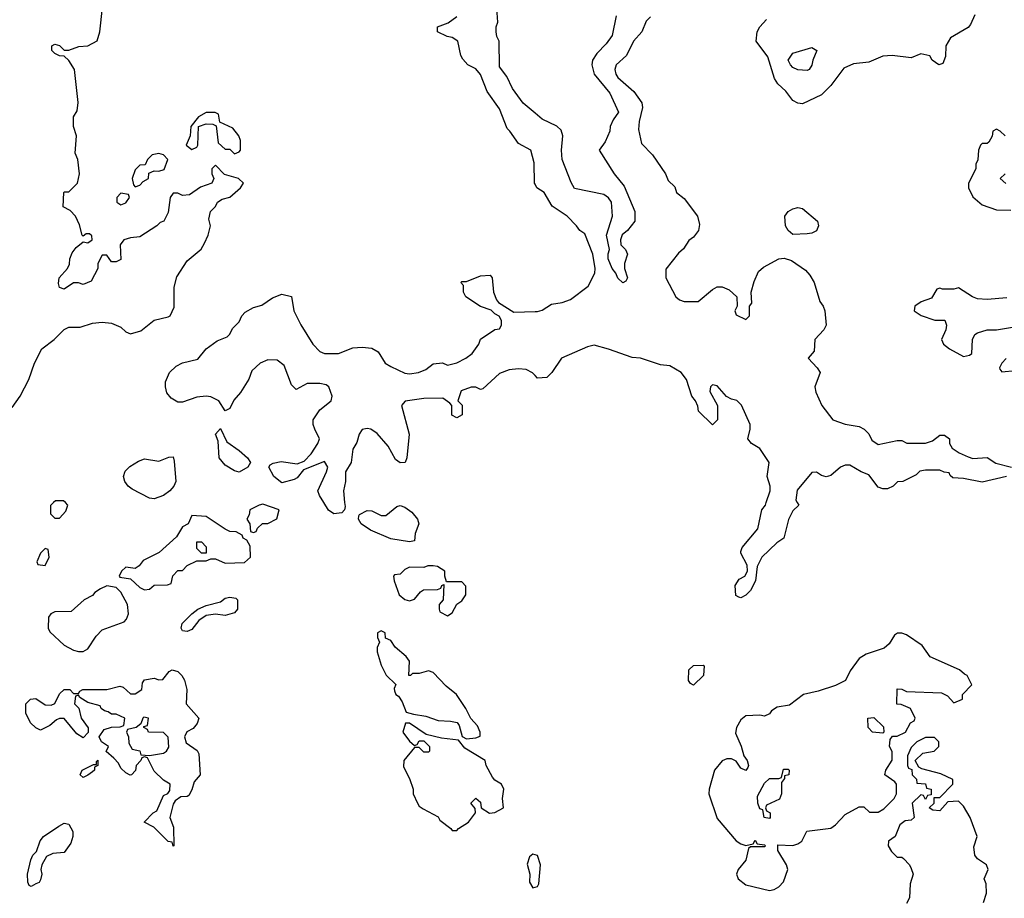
# Model space of a CAD drawing. Header units: inches. Extents: x 2380249 to 2585472, y 382747 to 546448.
# Tile 517 of 626: x 2537822 to 2541983, y 458328 to 462041. Entities that reach past the tile are written whole.
import ezdxf

# ---------------------------------------------------------------- set-up
doc = ezdxf.new("R2010")
doc.units = ezdxf.units.IN
doc.header["$MEASUREMENT"] = 0
for name, color, linetype in [('C5435', 7, 'Continuous'), ('C5436', 7, 'Continuous'), ('C5445', 7, 'Continuous'), ('C5446', 7, 'Continuous')]:
    doc.layers.add(name, color=color, linetype=linetype)

msp = doc.modelspace()

# ---------------------------------------------------------------- linework, layer by layer
at = {"layer": 'C5435', "color": 4}
for points, elevation in [([(2537965.3, 460000), (2537952.7, 459987.3), (2537952.7, 459952.7), (2537970, 459934), (2537990, 459934), (2538016.4, 459963.6), (2538026, 459990), (2538015.2, 460000)], 32), ([(2539195.3, 460000), (2539196.9, 459983.1), (2539194, 459970), (2539183.6, 459956.4), (2539150, 459953.2), (2539127.6, 459967.6), (2539107.4, 460000)], 28), ([(2540000, 458511.3), (2539990, 458514), (2539976, 458504), (2539967.1, 458472.9), (2539978, 458430), (2539976.9, 458396.9), (2539990, 458372), (2540000, 458375)], 32)]:
    msp.add_lwpolyline(points, dxfattribs=dict(at, elevation=elevation))
for points, elevation in [([(2538850, 459993.2), (2538834, 459990), (2538794, 459970), (2538792, 459948), (2538782, 459930), (2538794, 459910), (2538798, 459878), (2538810, 459874), (2538822, 459878), (2538827.3, 459892.7), (2538848.4, 459911.6), (2538870, 459912), (2538908.4, 459931.6), (2538918, 459970)], 32), ([(2539470, 459834), (2539390, 459847.4), (2539304.2, 459884.2), (2539265.2, 459910), (2539254, 459930), (2539255.3, 459944.7), (2539258, 459950), (2539290, 459966.8), (2539310, 459966), (2539350, 459946), (2539370, 459946), (2539416, 459984), (2539430, 459987.3), (2539450, 459980.5), (2539479.4, 459959.4), (2539503.1, 459930), (2539508.4, 459910), (2539493.4, 459870), (2539490, 459838)], 28), ([(2538550, 459946), (2538534, 459910), (2538510, 459898), (2538484, 459856), (2538410.8, 459789.2), (2538344.5, 459755.5), (2538326.4, 459733.6), (2538310, 459722), (2538270, 459728), (2538252, 459710), (2538242, 459690), (2538245.4, 459685.4), (2538290, 459678), (2538330, 459641), (2538350, 459632), (2538370, 459634), (2538390, 459652), (2538447.3, 459652.7), (2538462, 459658), (2538468.7, 459691.3), (2538490, 459714), (2538510, 459714), (2538530, 459734), (2538570, 459754), (2538610, 459754), (2538630, 459762), (2538650, 459762), (2538690, 459744.7), (2538772.5, 459747.5), (2538798, 459770), (2538796.4, 459816.4), (2538782, 459842), (2538766, 459850), (2538762, 459862), (2538736.4, 459876.4), (2538710, 459878), (2538690, 459888), (2538610, 459942)], 32), ([(2538590, 459786), (2538570, 459806), (2538570, 459834), (2538590, 459834), (2538610, 459814), (2538610, 459786)], 32), ([(2537930, 459806), (2537910, 459786), (2537894, 459750), (2537898, 459738), (2537930, 459734), (2537946, 459770), (2537942, 459802)], 32), ([(2539570, 459733.6), (2539547.3, 459732.7), (2539530, 459726), (2539470, 459728), (2539450, 459718), (2539430, 459698), (2539405.4, 459694.6), (2539402, 459690), (2539404.7, 459670), (2539426, 459610), (2539450, 459591), (2539470, 459584.7), (2539490, 459592), (2539516.4, 459623.6), (2539528.4, 459631.6), (2539587.3, 459632.7), (2539602, 459638), (2539606, 459650), (2539614, 459654), (2539612, 459590), (2539594, 459570), (2539594, 459550), (2539598, 459538), (2539630, 459522), (2539650, 459534), (2539668.9, 459571.1), (2539690, 459584.7), (2539708, 459610), (2539707.3, 459647.3), (2539690, 459666), (2539626, 459666), (2539618, 459690), (2539618, 459710), (2539588, 459730)], 32), ([(2538190, 459648), (2538163.6, 459636.4), (2538139.6, 459620.4), (2538130, 459608), (2538094, 459590), (2538039.6, 459540.4), (2537970, 459538), (2537954, 459530), (2537943.6, 459516.4), (2537942, 459470), (2537950, 459454), (2538010, 459398), (2538050, 459376), (2538070, 459371), (2538090, 459371.3), (2538110, 459382), (2538144.7, 459435.3), (2538170, 459462), (2538263.1, 459496.9), (2538272.9, 459507.1), (2538281.2, 459530), (2538277.2, 459570), (2538250, 459622), (2538230, 459642)], 32), ([(2538690, 459522.7), (2538650, 459529.2), (2538610, 459522.7), (2538578.5, 459501.5), (2538550, 459464), (2538530, 459455.3), (2538510, 459458), (2538504, 459470), (2538508.9, 459488.9), (2538549, 459530), (2538575.3, 459550), (2538610, 459566), (2538670, 459581), (2538690, 459596), (2538710, 459601), (2538736, 459596), (2538742, 459590), (2538742.8, 459550), (2538730, 459534)], 28), ([(2539350, 459458), (2539334, 459450), (2539334, 459430), (2539342, 459410), (2539332.7, 459387.3), (2539332, 459370), (2539350, 459314), (2539371.1, 459271.1), (2539411.6, 459231.6), (2539404.7, 459215.3), (2539405.4, 459205.4), (2539412, 459190), (2539422.8, 459182.8), (2539438.5, 459158.5), (2539455.3, 459115.3), (2539486, 459106), (2539538.5, 459098.5), (2539590, 459078.8), (2539643.1, 459076.9), (2539670.9, 459070.9), (2539678.8, 459058.8), (2539691.6, 459011.6), (2539710, 459002), (2539750, 459006), (2539767.3, 459012.7), (2539768, 459030), (2539756.4, 459056.4), (2539728.4, 459088.4), (2539708, 459130), (2539668, 459190), (2539624.1, 459224.1), (2539570, 459282), (2539550, 459288.7), (2539510, 459278), (2539482, 459278), (2539474, 459270), (2539466, 459270), (2539468.7, 459330), (2539455.3, 459350), (2539409.2, 459389.2), (2539390, 459418), (2539367.3, 459427.3), (2539366, 459450)], 32), ([(2538470, 458548), (2538466, 458566), (2538450, 458568), (2538389, 458629), (2538348.7, 458650), (2538386, 458690), (2538402, 458698), (2538430, 458762), (2538448.4, 458771.6), (2538456.4, 458783.6), (2538458, 458810), (2538430, 458828), (2538390, 458866), (2538362, 458922), (2538350, 458926), (2538338, 458922), (2538334, 458910), (2538314, 458890), (2538311.3, 458868.7), (2538294, 458850), (2538288.4, 458848.4), (2538270, 458858), (2538250, 458878), (2538239, 458899), (2538220.4, 458920.4), (2538188, 458948), (2538198, 458970), (2538168, 458990), (2538158, 459010), (2538179, 459041), (2538210, 459052), (2538247.3, 459052.7), (2538262, 459058), (2538266, 459090), (2538230, 459106), (2538210, 459106), (2538196.4, 459116.4), (2538180.4, 459120.4), (2538166, 459130), (2538162, 459142), (2538110, 459155.3), (2538076.4, 459176.4), (2538070, 459186), (2538058, 459182), (2538054, 459150), (2538071.6, 459131.6), (2538082, 459090), (2538111.6, 459048.4), (2538111.6, 459028.4), (2538090, 459006), (2538063.1, 459023.1), (2538010, 459088), (2537990, 459088), (2537978, 459082), (2537950, 459058), (2537910, 459038), (2537890, 459048), (2537868, 459070), (2537848, 459110), (2537848, 459150), (2537868, 459170), (2537890, 459172), (2537930, 459146), (2537955.3, 459144.7), (2537970, 459152), (2537990, 459192), (2538010, 459210.8), (2538034, 459210), (2538050, 459194), (2538070, 459194), (2538076.4, 459203.6), (2538089.4, 459210.6), (2538190, 459211), (2538244.7, 459224.7), (2538259.8, 459219.8), (2538290, 459192), (2538310, 459192), (2538338, 459210), (2538341.2, 459238.8), (2538350, 459251.3), (2538390, 459258), (2538410, 459252), (2538427.3, 459252.7), (2538453.2, 459286.8), (2538466.3, 459293.7), (2538490, 459286.8), (2538506.8, 459270), (2538519.1, 459250), (2538527.7, 459210), (2538526, 459150), (2538578.8, 459090), (2538572.7, 459067.3), (2538554.4, 459045.6), (2538527.9, 459032.1), (2538519.1, 459010), (2538525.8, 458985.8), (2538572.2, 458952.2), (2538578.8, 458938.8), (2538584, 458850), (2538559.6, 458820.4), (2538550, 458786), (2538536.9, 458763.1), (2538530, 458758), (2538503.6, 458756.4), (2538479.6, 458740.4), (2538470, 458726), (2538456, 458670), (2538471.3, 458628.7), (2538474, 458550)], 28), ([(2538347.1, 459092.9), (2538342, 459090), (2538334, 459066), (2538314, 459050), (2538278, 459042), (2538274, 459030), (2538282, 459010), (2538283.6, 458983.6), (2538298, 458958), (2538330, 458952), (2538334, 458934), (2538371, 458931), (2538430, 458941), (2538442, 458950), (2538452.9, 458967.1), (2538449.2, 459009.2), (2538430, 459028.7), (2538366, 459030), (2538362, 459042), (2538346, 459050), (2538346, 459054), (2538362, 459058), (2538366, 459090)], 28), ([(2539470, 459068.7), (2539452, 459068), (2539441, 459030), (2539470, 458992), (2539490, 458974), (2539502, 458978), (2539510, 458994), (2539530, 458994), (2539554, 458970), (2539554, 458950), (2539550, 458946), (2539530, 458946), (2539510, 458966), (2539490, 458966), (2539444.7, 458910), (2539443.6, 458883.6), (2539470, 458834), (2539484.7, 458790), (2539484.7, 458770), (2539502.8, 458730), (2539510, 458718), (2539526.8, 458706.8), (2539590, 458672), (2539598, 458658), (2539643.6, 458623.6), (2539650, 458614), (2539670, 458614), (2539676.4, 458623.6), (2539718, 458650), (2539748, 458690), (2539747.3, 458707.3), (2539728.7, 458730), (2539750, 458752), (2539770, 458734), (2539772, 458710), (2539807.3, 458687.3), (2539830, 458691.3), (2539866, 458710), (2539862, 458750), (2539868, 458790), (2539858, 458810), (2539830, 458828), (2539820.2, 458840.2), (2539794, 458890), (2539788.7, 458910), (2539703.2, 458963.2), (2539676.4, 458996.4), (2539605.2, 459005.2), (2539540.2, 459020.2)], 32), ([(2538090, 458838), (2538078, 458850), (2538086, 458870), (2538134, 458894), (2538146, 458894), (2538146, 458906), (2538152, 458912), (2538152, 458890), (2538138, 458882), (2538138, 458870), (2538130, 458862), (2538110, 458848.7)], 28), ([(2537870, 458378), (2537862, 458382), (2537856.4, 458396.4), (2537855.3, 458430), (2537868.9, 458491.1), (2537878, 458510), (2537893.6, 458526.4), (2537909.2, 458570.8), (2537922, 458590), (2537986.8, 458633.2), (2538010, 458646), (2538030, 458641), (2538046.8, 458610), (2538046.8, 458590), (2538038.5, 458561.5), (2538010, 458522), (2537962, 458518), (2537934.8, 458505.2), (2537916, 458470), (2537911, 458450), (2537916, 458430), (2537910, 458406), (2537904.7, 458395.3), (2537890, 458388.7)], 28)]:
    msp.add_lwpolyline(points, close=True, dxfattribs=dict(at, elevation=elevation))
at = {"layer": 'C5436', "color": 4}
for points, elevation in [([(2540000, 461646.3), (2539950, 461688.7), (2539905.2, 461750), (2539880.2, 461800.2), (2539850, 461842), (2539848, 461950), (2539838, 461970), (2539835.3, 461990), (2539835.3, 462010), (2539842, 462030), (2539839, 462090), (2539790, 462155.3), (2539782, 462190), (2539783.7, 462210), (2539794.8, 462225.2), (2539830, 462247.3), (2539870, 462260.7), (2539929.3, 462270.7), (2539970, 462298), (2539990, 462301), (2540000, 462305.9)], 24), ([(2537790, 460402), (2537824, 460450), (2537860.2, 460519.8), (2537884, 460590), (2537915.3, 460650), (2537968, 460690), (2538010, 460732), (2538030, 460742), (2538078, 460742), (2538130, 460758), (2538170, 460762), (2538210, 460758), (2538250, 460742), (2538270, 460722), (2538290, 460714), (2538333.6, 460726.4), (2538390, 460771.3), (2538450, 460784.7), (2538458, 460790), (2538474.6, 460825.4), (2538475.3, 460910), (2538485.6, 460954.4), (2538530, 461022), (2538588.4, 461071.6), (2538603.1, 461096.9), (2538618, 461130), (2538628, 461170), (2538622, 461198), (2538628, 461230), (2538648.9, 461251.1), (2538658, 461270), (2538678, 461282), (2538710, 461291.3), (2538755.3, 461330), (2538768, 461350), (2538746, 461370), (2538687.3, 461387.3), (2538650, 461426), (2538634, 461410), (2538634, 461390), (2538642, 461370), (2538634, 461350), (2538586.4, 461333.6), (2538539.6, 461300.4), (2538510, 461298), (2538490, 461308), (2538470, 461308), (2538458, 461290), (2538450, 461226), (2538431.3, 461190), (2538416, 461184), (2538402, 461170), (2538330, 461122.7), (2538290, 461119), (2538262, 461110), (2538246, 461090), (2538250, 461028), (2538230, 461018), (2538210, 461018), (2538190, 461046), (2538170, 461046), (2538152, 461010), (2538152, 460990), (2538123.6, 460936.4), (2538090, 460922), (2538070, 460928.7), (2538050, 460928.7), (2538010, 460902), (2537990, 460908.7), (2537986, 460926), (2537989.3, 460950), (2538024, 460990), (2538032.5, 461007.5), (2538034, 461030), (2538044, 461056), (2538061.2, 461078.8), (2538090, 461102), (2538110, 461098), (2538128, 461110), (2538127.3, 461127.3), (2538116.4, 461136.4), (2538103.6, 461136.4), (2538090, 461126), (2538086, 461130), (2538074.6, 461174.6), (2538058, 461210), (2538034.6, 461234.6), (2538006, 461250), (2538008, 461310), (2538010, 461314), (2538030, 461314), (2538066, 461350), (2538075.3, 461390), (2538068, 461450), (2538056.4, 461476.4), (2538062, 461550), (2538049, 461590), (2538049.2, 461630), (2538064.7, 461655.3), (2538069, 461691), (2538054, 461830), (2538030, 461868), (2538010, 461886), (2537990, 461888), (2537970, 461898), (2537958, 461910), (2537958, 461930), (2537970, 461938), (2537990, 461931.3), (2538010, 461912), (2538030, 461912), (2538072.5, 461927.5), (2538110, 461930.8), (2538149, 461951), (2538161.2, 461990), (2538172.3, 462092.3)], 32), ([(2540000, 461346), (2539998, 461350), (2539995.5, 461435.5), (2539982, 461490), (2539930, 461517.2), (2539894, 461570), (2539881.5, 461581.5), (2539850, 461664), (2539797.6, 461737.6), (2539770, 461809), (2539750, 461833.2), (2539715.3, 461850), (2539694.2, 461874.2), (2539686, 461890), (2539674, 461950), (2539650, 461965.2), (2539628, 461970), (2539588, 461990), (2539588, 462010), (2539632.1, 462027.9), (2539670, 462054)], 28), ([(2539107.4, 460000), (2539088.7, 460030), (2539082, 460050), (2539119, 460130), (2539124, 460150), (2539110, 460174), (2539021, 460139), (2538994.4, 460105.6), (2538982, 460098), (2538930, 460084), (2538895.3, 460110), (2538875.3, 460150), (2538880.2, 460159.8), (2538893.6, 460166.4), (2538926.3, 460173.7), (2538995.3, 460164.7), (2539024, 460176), (2539053.6, 460206.4), (2539082, 460250), (2539088.7, 460270), (2539068.7, 460310), (2539062, 460330), (2539062, 460350), (2539090, 460392), (2539138, 460430), (2539142, 460450), (2539128, 460490), (2539117.2, 460497.2), (2539090, 460504), (2539036.9, 460503.1), (2538990, 460478), (2538970, 460498), (2538939.3, 460579.3), (2538910, 460602), (2538870, 460604), (2538838, 460590), (2538803, 460557), (2538790, 460522), (2538754.6, 460465.4), (2538727.3, 460432.7), (2538710, 460398), (2538690, 460388), (2538664, 460430), (2538630, 460446.6), (2538609.5, 460449.5), (2538570, 460445.6), (2538510, 460425.2), (2538490, 460425.2), (2538461.6, 460441.6), (2538444.5, 460464.5), (2538438, 460490), (2538438, 460510), (2538454.5, 460550), (2538483.8, 460576.2), (2538509.7, 460590.3), (2538574.2, 460605.8), (2538610, 460650.6), (2538656.2, 460683.8), (2538698.7, 460701.3), (2538709.2, 460710), (2538722.7, 460737.3), (2538750, 460764.7), (2538761.2, 460790), (2538774.5, 460805.5), (2538810, 460824), (2538845.2, 460834.8), (2538890, 460866), (2538930, 460881), (2538971.3, 460871.3), (2538981, 460810), (2539010, 460752), (2539061, 460670), (2539090, 460639.1), (2539110, 460630.6), (2539169.2, 460630.8), (2539230, 460654.8), (2539270, 460657.3), (2539310, 460653.4), (2539337.3, 460637.3), (2539366.8, 460590), (2539390, 460574.8), (2539450, 460547.3), (2539470, 460544), (2539508, 460550), (2539538, 460562), (2539570, 460586.8), (2539609.1, 460590.9), (2539630, 460581), (2539670, 460591), (2539708, 460610), (2539734, 460630), (2539762, 460670), (2539770, 460691.3), (2539830, 460732), (2539850, 460734), (2539858, 460750), (2539858, 460770), (2539848.4, 460788.4), (2539830, 460798), (2539814, 460814), (2539769.1, 460829.1), (2539708, 460870), (2539698, 460890), (2539698, 460918), (2539686, 460930), (2539690, 460934), (2539710, 460934), (2539770, 460958), (2539810, 460962), (2539818, 460950), (2539824.7, 460890), (2539836.9, 460856.9), (2539846, 460846), (2539910, 460804.7), (2540000, 460807.1)], 28), ([(2540000, 460536.8), (2539988.9, 460548.9), (2539962, 460562), (2539930, 460565.2), (2539890, 460560.9), (2539850, 460546), (2539779.6, 460480.4), (2539770, 460478), (2539750, 460488), (2539730, 460488.7), (2539687.9, 460472.1), (2539674, 460430), (2539691.6, 460411.6), (2539691.6, 460371.6), (2539670, 460358), (2539648.7, 460370), (2539648, 460410), (2539640.4, 460420.4), (2539610, 460442), (2539530, 460439.5), (2539450.7, 460429.3), (2539436, 460410), (2539467.3, 460290), (2539458, 460190), (2539451.3, 460170), (2539430, 460168), (2539410, 460182), (2539378.6, 460238.6), (2539332.5, 460292.5), (2539306, 460310), (2539290, 460314), (2539270, 460308.7), (2539256, 460290), (2539246.4, 460253.6), (2539230, 460226), (2539222.8, 460170), (2539198.8, 460130), (2539199.1, 460090), (2539190.8, 460050), (2539195.3, 460000)], 28), ([(2538015.2, 460000), (2538007.3, 460007.3), (2537972.7, 460007.3), (2537965.3, 460000)], 32)]:
    msp.add_lwpolyline(points, dxfattribs=dict(at, elevation=elevation))
for points, elevation in [([(2538610, 461648.7), (2538578, 461630), (2538544.7, 461590), (2538542, 461550), (2538526, 461510), (2538550, 461492), (2538570, 461502), (2538575.3, 461510), (2538578, 461590), (2538610, 461600.7), (2538638.8, 461598.8), (2538652.7, 461592.7), (2538661, 461521), (2538690, 461494), (2538710, 461494), (2538730, 461474), (2538750, 461482), (2538755.3, 461490), (2538755.3, 461530), (2538748, 461550), (2538723.1, 461583.1), (2538667.3, 461607.3), (2538662, 461642), (2538648, 461648)], 32), ([(2538410, 461475.1), (2538382, 461470), (2538362, 461450), (2538352.7, 461427.3), (2538330, 461426), (2538310, 461406), (2538298, 461370), (2538303.6, 461343.6), (2538310, 461334), (2538330, 461342), (2538343.1, 461356.9), (2538366, 461370), (2538367.3, 461392.7), (2538390, 461402), (2538410, 461401), (2538432.3, 461407.7), (2538448.7, 461450), (2538429.3, 461469.3)], 32), ([(2538250, 461308), (2538232, 461290), (2538232, 461270), (2538250, 461258), (2538270, 461266.8), (2538286, 461290), (2538282, 461302)], 32), ([(2538750, 460129), (2538730, 460134), (2538690, 460159), (2538665.2, 460190), (2538660.4, 460260.4), (2538649.2, 460290), (2538670, 460314), (2538696.9, 460256.9), (2538750, 460221), (2538784.7, 460190), (2538798, 460170), (2538786, 460150)], 28), ([(2538390, 460016.4), (2538370, 460018.9), (2538297.1, 460057.1), (2538280.9, 460070), (2538266.6, 460090), (2538260.9, 460110), (2538267.3, 460132.7), (2538287.7, 460152.3), (2538324.7, 460175.3), (2538350, 460184.9), (2538410, 460174.8), (2538452, 460192), (2538470, 460194), (2538475.3, 460175.3), (2538481.3, 460090), (2538473.4, 460070), (2538457, 460050), (2538430, 460029.7)], 28)]:
    msp.add_lwpolyline(points, close=True, dxfattribs=dict(at, elevation=elevation))
at = {"layer": 'C5445', "color": 4}
for points, elevation in [([(2541108, 460000), (2541114, 459990), (2541090, 459966), (2541071.1, 459928.9), (2541051.3, 459850), (2541022, 459830), (2540958, 459770), (2540938, 459730), (2540931, 459670), (2540910.9, 459629.1), (2540891.3, 459608.7), (2540870, 459598), (2540860.4, 459600.4), (2540848.4, 459608.4), (2540846, 459650), (2540863.1, 459676.9), (2540886, 459690), (2540898, 459710), (2540896.4, 459736.4), (2540870, 459786), (2540870, 459794), (2540875.3, 459810), (2540942, 459890), (2540959, 459970), (2540974, 459990), (2540977.2, 460000)], 28), ([(2541895.3, 458310), (2541908, 458350), (2541906, 458390), (2541898, 458410), (2541915.3, 458450), (2541908, 458470), (2541870, 458495.3), (2541859, 458510), (2541854.6, 458545.4), (2541868.7, 458590), (2541839, 458670), (2541810, 458718), (2541790, 458738), (2541744.7, 458735.3), (2541710, 458698), (2541680.4, 458700.4), (2541666, 458710), (2541686, 458730), (2541686, 458754), (2541710, 458754), (2541766, 458810), (2541766, 458830), (2541714.6, 458854.6), (2541634.6, 458874.6), (2541622, 458882), (2541606, 458910), (2541638, 458942), (2541686, 458950), (2541706, 458970), (2541706, 458990), (2541687.3, 459007.3), (2541650, 459008), (2541614, 458990), (2541590, 458966), (2541574, 458930), (2541574, 458890), (2541578, 458878), (2541592.7, 458872.7), (2541594, 458850), (2541611.6, 458831.6), (2541614, 458814), (2541650, 458812), (2541654, 458794), (2541674, 458790), (2541674, 458766), (2541658, 458762), (2541650, 458746), (2541642, 458762), (2541630, 458766), (2541594, 458730), (2541602, 458670), (2541590, 458658), (2541564.7, 458655.3), (2541541, 458639), (2541522, 458590), (2541494, 458570), (2541492, 458550), (2541506.4, 458526.4), (2541530, 458502), (2541550, 458502), (2541556.9, 458496.9), (2541582, 458470), (2541590, 458454), (2541598, 458430), (2541584.7, 458390), (2541582, 458330), (2541570, 458306)], 32), ([(2540000, 458375), (2540010, 458378), (2540016, 458390), (2540022.7, 458470), (2540010, 458508.7), (2540000, 458511.3)], 32)]:
    msp.add_lwpolyline(points, dxfattribs=dict(at, elevation=elevation))
for points, elevation in [([(2541550, 459448.7), (2541531.6, 459448.4), (2541519.6, 459440.4), (2541496.9, 459403.1), (2541475.3, 459384.7), (2541399.8, 459360.2), (2541370, 459342), (2541332, 459290), (2541311.6, 459248.4), (2541270, 459228), (2541196.9, 459203.1), (2541134, 459190), (2541075.3, 459144.7), (2541023.6, 459136.4), (2540999.6, 459120.4), (2540990, 459108), (2540970, 459098), (2540950, 459102), (2540890, 459099), (2540870, 459082), (2540851.3, 459050), (2540846.4, 459026.4), (2540871.1, 458971.1), (2540882, 458930), (2540896, 458910), (2540902, 458890), (2540899.6, 458880.4), (2540890, 458868.7), (2540870, 458878), (2540850, 458908), (2540830, 458918), (2540810, 458918), (2540791.1, 458908.9), (2540758, 458870), (2540736, 458790), (2540734.8, 458770), (2540770, 458664.7), (2540850, 458571.3), (2540870, 458558), (2540890, 458552), (2540922, 458558), (2540930, 458574), (2540938, 458558), (2540970, 458554), (2540974, 458550), (2540970, 458546), (2540910, 458546), (2540902, 458538), (2540890.7, 458489.3), (2540858, 458450), (2540851.3, 458430), (2540858, 458410), (2540890, 458384.7), (2540990, 458361), (2541010, 458364.7), (2541030, 458376), (2541050, 458398), (2541068.7, 458450), (2541062, 458470), (2541026, 458530), (2541026, 458554), (2541090, 458551.3), (2541110, 458558), (2541128, 458570), (2541148.4, 458611.6), (2541250, 458624.7), (2541270, 458638), (2541310, 458682), (2541370, 458714), (2541390, 458714), (2541412.7, 458692.7), (2541450, 458692), (2541474, 458706), (2541518, 458750), (2541528, 458770), (2541528, 458810), (2541520.4, 458820.4), (2541478, 458850), (2541482, 458870), (2541508.4, 458911.6), (2541508.4, 458948.4), (2541498, 458970), (2541500.4, 458999.6), (2541510, 459014), (2541530, 459014), (2541566, 459030), (2541586, 459070), (2541602, 459078), (2541606, 459090), (2541586, 459130), (2541547.3, 459147.3), (2541528.7, 459148.7), (2541530, 459214), (2541550, 459212), (2541570, 459202), (2541716.9, 459196.9), (2541743.6, 459183.6), (2541770, 459154), (2541806, 459170), (2541806, 459190), (2541846, 459230), (2541826, 459270), (2541814.6, 459274.6), (2541793.6, 459293.6), (2541670, 459348), (2541636.5, 459396.5), (2541570, 459442)], 32), ([(2540670, 459228.7), (2540656.4, 459236.4), (2540648.9, 459248.9), (2540650, 459294), (2540670, 459312), (2540710, 459314), (2540714, 459310), (2540711.3, 459270)], 28), ([(2541470, 459026), (2541426, 459030), (2541408, 459050), (2541406, 459090), (2541431.6, 459091.6), (2541472.7, 459052.7), (2541474, 459030)], 32), ([(2540990, 458666), (2540968, 458670), (2540962, 458702), (2540950, 458706), (2540942, 458730), (2540940.4, 458759.6), (2540970, 458814), (2540990, 458834), (2541030, 458834), (2541042, 458838), (2541050, 458874), (2541070, 458874), (2541074, 458870), (2541072, 458850), (2541054, 458846), (2541054, 458834), (2541042, 458818), (2541042, 458770), (2541032.7, 458747.3), (2540978, 458722), (2540974, 458710), (2540978, 458698), (2540994, 458690), (2540994, 458670)], 32)]:
    msp.add_lwpolyline(points, close=True, dxfattribs=dict(at, elevation=elevation))
at = {"layer": 'C5446', "color": 4}
for points, elevation in [([(2540343.1, 462056.9), (2540325.3, 461974.7), (2540300.7, 461939.3), (2540261.5, 461898.5), (2540243, 461870), (2540239.3, 461850), (2540250.3, 461810), (2540315.3, 461730), (2540352, 461650), (2540330, 461618), (2540318, 461590), (2540316, 461570), (2540295.9, 461524.1), (2540271.3, 461490), (2540334.4, 461390), (2540376.9, 461336.9), (2540422, 461230), (2540422, 461190), (2540390.5, 461149.5), (2540368.1, 461131.9), (2540361, 461110), (2540362, 461090), (2540382, 461070), (2540390.8, 461050), (2540378, 461010), (2540378, 460990), (2540391.3, 460950), (2540383.6, 460936.4), (2540370.9, 460929.1), (2540350, 460948.7), (2540341.2, 460970), (2540325.1, 460990), (2540308.3, 461030), (2540308.3, 461051.7), (2540314, 461070), (2540302.4, 461130), (2540327.2, 461210), (2540322.6, 461270), (2540310, 461287.6), (2540290, 461302.4), (2540167, 461327), (2540152.6, 461352.6), (2540114.3, 461450), (2540111.1, 461490), (2540116.9, 461550), (2540110, 461574), (2540091.5, 461591.5), (2540030, 461620.9), (2540000, 461646.3)], 24), ([(2540487.5, 462052.5), (2540470, 462035.3), (2540451.3, 461990), (2540416, 461950), (2540386, 461890), (2540342.8, 461850), (2540337.3, 461830), (2540340.7, 461810), (2540350, 461796), (2540417.6, 461737.6), (2540450.6, 461690), (2540453.4, 461670), (2540439.5, 461610), (2540437.1, 461577.1), (2540450, 461518), (2540496.3, 461470), (2540551.3, 461390), (2540562, 461362), (2540590, 461334), (2540598, 461310), (2540630, 461284.7), (2540686, 461210), (2540694.8, 461174.8), (2540690.6, 461149.4), (2540670, 461122), (2540650, 461108), (2540627.1, 461072.9), (2540605.8, 461054.2), (2540553, 460987), (2540552.7, 460950), (2540594.8, 460870), (2540610, 460857.3), (2540630, 460850.5), (2540689.5, 460850.5), (2540750, 460901), (2540770, 460911.3), (2540790, 460911.3), (2540819.8, 460899.8), (2540852, 460870), (2540854, 460830), (2540844.7, 460810), (2540850, 460794), (2540890, 460774), (2540906, 460790), (2540906, 460830), (2540916.4, 460843.6), (2540912.7, 460890), (2540925.4, 460934.6), (2540943.9, 460976.1), (2540964.9, 460995.1), (2541029.6, 461030.4), (2541052.8, 461032.8), (2541083.8, 461023.8), (2541142.4, 460982.4), (2541161.6, 460961.6), (2541179.1, 460930), (2541202.8, 460850), (2541217.3, 460830), (2541224.9, 460810), (2541230.6, 460749.4), (2541221, 460730), (2541182, 460690), (2541179.6, 460640.4), (2541154, 460610), (2541192, 460570), (2541204.7, 460550), (2541182.8, 460490), (2541186.4, 460466.4), (2541211.3, 460410), (2541258, 460350), (2541310, 460331), (2541370, 460322), (2541391, 460311), (2541411, 460291), (2541423.5, 460263.5), (2541450, 460246), (2541530, 460262), (2541550, 460262), (2541571.6, 460251.6), (2541650, 460250.8), (2541679.3, 460260.7), (2541710, 460284.7), (2541730, 460284.7), (2541751.3, 460270), (2541752, 460250), (2541762, 460230), (2541792, 460210), (2541830, 460194), (2541850, 460186.8), (2541910, 460190.8), (2541946.8, 460166.8), (2542014, 460150)], 28), ([(2541858, 462062), (2541839.8, 462020.2), (2541830, 462008), (2541755.3, 461964.7), (2541736, 461930), (2541734.8, 461885.2), (2541723.6, 461856.4), (2541706, 461850), (2541678, 461870), (2541668.7, 461888.7), (2541630, 461897.2), (2541590, 461879), (2541509.3, 461889.3), (2541470, 461886.6), (2541410, 461860.9), (2541345.8, 461854.2), (2541304.4, 461835.6), (2541250, 461762.7), (2541210, 461724), (2541130, 461685.6), (2541110, 461687.6), (2541090, 461699.5), (2541059.4, 461739.4), (2541026, 461770), (2541011.9, 461791.9), (2540983.3, 461883.3), (2540934, 461950), (2540939, 461990), (2540950, 462011.3), (2540978, 462042)], 28), ([(2541986, 461550), (2541966, 461570), (2541950, 461578), (2541934, 461570), (2541931.6, 461548.4), (2541916.9, 461523.1), (2541910, 461518), (2541890, 461518), (2541882, 461510), (2541874, 461490), (2541871.6, 461448.4), (2541862, 461430), (2541862, 461410), (2541831.3, 461350), (2541831.3, 461330), (2541850, 461292), (2541890, 461258), (2541950, 461238), (2542010, 461236)], 32), ([(2541990, 461348), (2541966, 461370), (2541986, 461390)], 32), ([(2540000, 460807.1), (2540010, 460807.3), (2540030, 460814), (2540070, 460838.8), (2540114.8, 460845.2), (2540150, 460858.8), (2540224.5, 460915.5), (2540252, 460970), (2540254, 460990), (2540244.5, 461050), (2540210, 461135.3), (2540188.7, 461150), (2540175.3, 461170), (2540135.3, 461210), (2540072.5, 461252.5), (2540038, 461310), (2540008, 461330), (2540000, 461346)], 28), ([(2541994, 460866), (2541910, 460859), (2541870, 460861.2), (2541848, 460870), (2541790, 460908), (2541770, 460902), (2541722, 460902), (2541710, 460906), (2541698, 460902), (2541675.3, 460864.7), (2541631.1, 460848.9), (2541604.7, 460830), (2541602, 460810), (2541631.1, 460791.1), (2541690, 460770.8), (2541731.1, 460771.1), (2541738, 460750), (2541736, 460730), (2541718, 460690), (2541726, 460670), (2541752, 460650), (2541810, 460618), (2541836.4, 460623.6), (2541846, 460630), (2541848, 460690), (2541858, 460710), (2541870, 460718), (2541910, 460730.8), (2541950, 460731), (2542018, 460742)], 32), ([(2540977.2, 460000), (2540993.2, 460050), (2540993.2, 460070), (2540981.2, 460110), (2540989.2, 460170), (2540950, 460228.7), (2540915.3, 460250), (2540899, 460270), (2540909.2, 460310), (2540909.3, 460330), (2540872, 460412), (2540852.1, 460432.1), (2540830, 460437.2), (2540809, 460449), (2540770, 460494), (2540750, 460498), (2540742, 460490), (2540738, 460470), (2540771.3, 460410), (2540771, 460350), (2540750, 460328.7), (2540690, 460386), (2540687.3, 460407.3), (2540678, 460430), (2540662, 460450), (2540640.2, 460520.2), (2540618, 460550), (2540570, 460578), (2540530, 460582), (2540446, 460610), (2540410, 460614), (2540310, 460649.2), (2540250, 460665.2), (2540221.4, 460658.6), (2540111.3, 460610), (2540071, 460550), (2540050, 460529), (2540010, 460526), (2540000, 460536.8)], 28), ([(2541991, 460609), (2541972, 460590), (2541962, 460570), (2541963.6, 460563.6), (2541972.7, 460552.7), (2542030, 460558)], 32), ([(2541992, 460110), (2541890, 460086), (2541810, 460102.7), (2541765.2, 460105.2), (2541754.6, 460114.6), (2541750, 460126), (2541728.4, 460128.4), (2541710, 460138), (2541650, 460138), (2541626.4, 460133.6), (2541610, 460118), (2541554, 460090), (2541532, 460088), (2541514, 460070), (2541490, 460058), (2541470, 460058), (2541450, 460066), (2541410, 460118), (2541378, 460130), (2541330, 460158), (2541310, 460158), (2541290.7, 460149.3), (2541250, 460115.3), (2541230, 460109), (2541210, 460115.3), (2541190, 460128.7), (2541170, 460128), (2541107.1, 460052.9), (2541102, 460010), (2541108, 460000)], 28)]:
    msp.add_lwpolyline(points, dxfattribs=dict(at, elevation=elevation))
for points, elevation in [([(2541150, 461826.6), (2541110, 461829.6), (2541090, 461839.3), (2541079.3, 461850), (2541069.7, 461870.3), (2541090, 461898.8), (2541170, 461922.8), (2541190.5, 461910), (2541174, 461870), (2541170, 461848), (2541158, 461830)], 24), ([(2541090, 461133.2), (2541069.6, 461149.6), (2541058, 461170), (2541055.1, 461210), (2541069.2, 461230), (2541090, 461242), (2541110, 461247.7), (2541130, 461242.8), (2541193.4, 461190), (2541198, 461170), (2541190, 461149.3), (2541170, 461139.3), (2541150, 461136)], 28)]:
    msp.add_lwpolyline(points, close=True, dxfattribs=dict(at, elevation=elevation))

doc.saveas('drawing.dxf')
